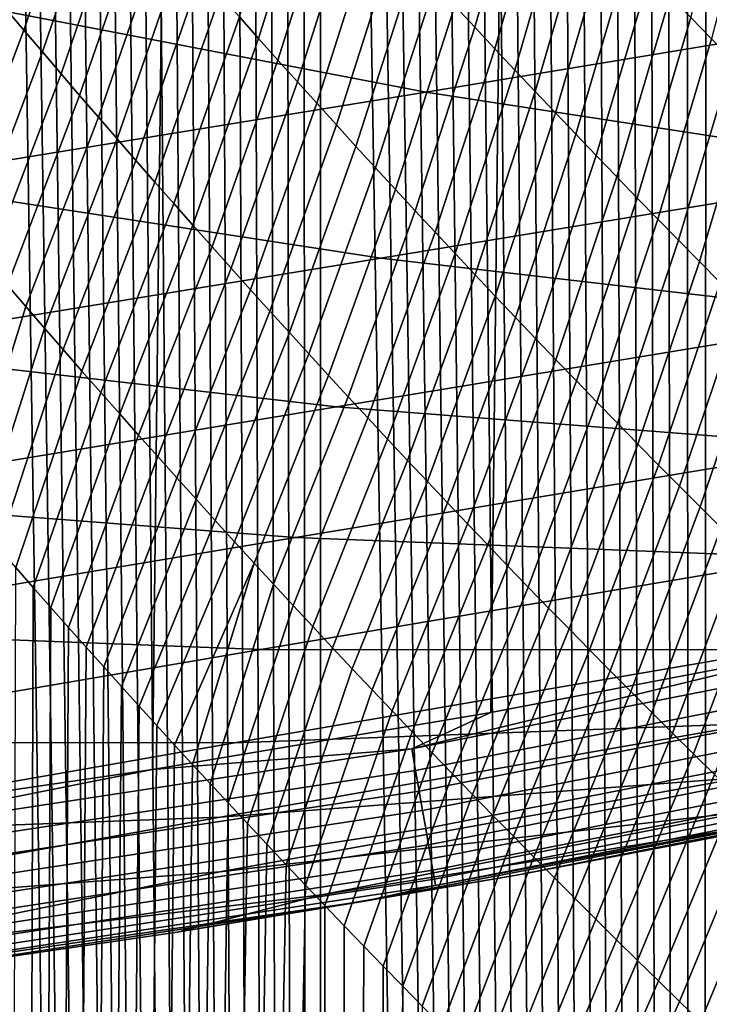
# Model space of a CAD drawing. Header units: metres. Extents: x -240 to 45, y -77 to 27.
# Tile 749 of 1056: x 3.92 to 5.18, y -26.9 to -25.1. Entities that reach past the tile are written whole.
import ezdxf

# ---------------------------------------------------------------- set-up
doc = ezdxf.new("R2010")
doc.units = ezdxf.units.M
doc.layers.add('solid_102011X2', color=7, linetype='CONTINUOUS')

msp = doc.modelspace()

# ---------------------------------------------------------------- linework, layer by layer
at = {"layer": 'solid_102011X2'}
for points in [[(4.16087, 26.46805), (3.541257, -26.558228), (2.919836, -26.634604), (3.541179, 26.558235)], [(4.777777, 26.364204), (4.160993, -26.468023), (3.541257, -26.558228), (4.16087, 26.46805)], [(5.392083, 26.246679), (4.77797, -26.364157), (4.160993, -26.468023), (4.777777, 26.364204)], [(6.002442, 26.115765), (5.392362, -26.246609), (4.77797, -26.364157), (5.392083, 26.246679)], [(3.824279, -60.200001, 114.100967), (4.466887, -60.200001, 114.866798), (3.864627, -20.821398, 114.151398), (3.833944, -20.786514, 114.113083)], [(4.466887, -60.200001, 114.866798), (3.895403, -20.856285, 114.189644), (3.864627, -20.821398, 114.151398)], [(4.466887, -60.200001, 114.866798), (3.926267, -20.891167, 114.227798), (3.895403, -20.856285, 114.189644)], [(4.466887, -60.200001, 114.866798), (3.957214, -20.926033, 114.265869), (3.926267, -20.891167, 114.227798)], [(4.466887, -60.200001, 114.866798), (3.988239, -20.96088, 114.303848), (3.957214, -20.926033, 114.265869)], [(4.466887, -60.200001, 114.866798), (4.019338, -20.995695, 114.341728), (3.988239, -20.96088, 114.303848)], [(4.466887, -60.200001, 114.866798), (4.050542, -21.030544, 114.379547), (4.019338, -20.995695, 114.341728)], [(4.466887, -60.200001, 114.866798), (4.081888, -21.065487, 114.417343), (4.050542, -21.030544, 114.379547)], [(4.466887, -60.200001, 114.866798), (4.11337, -21.100515, 114.455124), (4.081888, -21.065487, 114.417343)], [(4.466887, -60.200001, 114.866798), (4.144984, -21.13562, 114.492867), (4.11337, -21.100515, 114.455124)], [(4.466887, -60.200001, 114.866798), (4.176725, -21.170794, 114.530571), (4.144984, -21.13562, 114.492867)], [(4.466887, -60.200001, 114.866798), (4.20859, -21.206028, 114.568237), (4.176725, -21.170794, 114.530571)], [(4.466887, -60.200001, 114.866798), (4.240572, -21.24131, 114.605858), (4.20859, -21.206028, 114.568237)], [(4.466887, -60.200001, 114.866798), (4.272669, -21.276636, 114.643425), (4.240572, -21.24131, 114.605858)], [(4.466887, -60.200001, 114.866798), (4.304875, -21.311993, 114.680931), (4.272669, -21.276636, 114.643425)], [(4.466887, -60.200001, 114.866798), (4.337186, -21.347374, 114.718369), (4.304875, -21.311993, 114.680931)], [(4.466887, -60.200001, 114.866798), (4.369596, -21.382771, 114.755737), (4.337186, -21.347374, 114.718369)], [(4.466887, -60.200001, 114.866798), (4.402102, -21.418173, 114.79303), (4.369596, -21.382771, 114.755737)], [(4.466887, -60.200001, 114.866798), (4.434697, -21.453573, 114.830238), (4.402102, -21.418173, 114.79303)], [(4.466887, -60.200001, 114.866798), (4.467378, -21.488962, 114.867355), (4.434697, -21.453573, 114.830238)], [(4.466887, -60.200001, 114.866798), (5.14687, -60.200001, 115.599648), (4.500138, -21.52433, 114.904381), (4.467378, -21.488962, 114.867355)], [(5.14687, -60.200001, 115.599648), (4.532974, -21.559669, 114.941315), (4.500138, -21.52433, 114.904381)], [(5.14687, -60.200001, 115.599648), (4.56588, -21.594971, 114.978134), (4.532974, -21.559669, 114.941315)], [(5.14687, -60.200001, 115.599648), (4.598851, -21.630226, 115.014854), (4.56588, -21.594971, 114.978134)], [(5.14687, -60.200001, 115.599648), (4.631882, -21.665424, 115.051453), (4.598851, -21.630226, 115.014854)], [(5.14687, -60.200001, 115.599648), (4.664967, -21.70056, 115.087929), (4.631882, -21.665424, 115.051453)], [(5.14687, -60.200001, 115.599648), (4.698101, -21.73562, 115.124283), (4.664967, -21.70056, 115.087929)], [(5.14687, -60.200001, 115.599648), (4.731279, -21.770599, 115.160507), (4.698101, -21.73562, 115.124283)], [(5.14687, -60.200001, 115.599648), (4.764496, -21.805489, 115.196594), (4.731279, -21.770599, 115.160507)], [(5.14687, -60.200001, 115.599648), (4.797746, -21.840277, 115.232544), (4.764496, -21.805489, 115.196594)], [(5.14687, -60.200001, 115.599648), (4.831023, -21.874956, 115.268341), (4.797746, -21.840277, 115.232544)], [(5.14687, -60.200001, 115.599648), (4.864348, -21.909575, 115.304024), (4.831023, -21.874956, 115.268341)], [(5.14687, -60.200001, 115.599648), (4.897743, -21.944176, 115.3396), (4.864348, -21.909575, 115.304024)], [(5.14687, -60.200001, 115.599648), (4.931207, -21.97876, 115.375076), (4.897743, -21.944176, 115.3396)], [(5.14687, -60.200001, 115.599648), (4.964737, -22.013319, 115.410454), (4.931207, -21.97876, 115.375076)], [(5.14687, -60.200001, 115.599648), (4.998334, -22.047853, 115.445732), (4.964737, -22.013319, 115.410454)], [(5.14687, -60.200001, 115.599648), (5.031996, -22.082355, 115.480896), (4.998334, -22.047853, 115.445732)], [(5.14687, -60.200001, 115.599648), (5.06572, -22.116825, 115.515961), (5.031996, -22.082355, 115.480896)], [(5.14687, -60.200001, 115.599648), (5.099505, -22.151255, 115.550926), (5.06572, -22.116825, 115.515961)], [(5.14687, -60.200001, 115.599648), (5.135957, -22.188286, 115.588448), (5.099505, -22.151255, 115.550926)], [(5.14687, -60.200001, 115.599648), (5.172476, -22.225262, 115.625854), (5.135957, -22.188286, 115.588448)], [(5.14687, -60.200001, 115.599648), (5.862536, -60.200001, 116.297691), (5.209061, -22.26218, 115.663124), (5.172476, -22.225262, 115.625854)], [(3.893198, -25.080269, 88.944786), (4.009236, -24.737041, 88.717316), (4.043218, -24.777061, 88.676758), (3.926796, -25.119993, 88.903549)], [(4.712339, -25.075254, 87.809074), (4.806642, -24.745117, 87.569206), (4.843516, -24.784517, 87.531197), (4.748834, -25.114502, 87.77037)], [(4.319609, -25.095423, 88.354721), (4.424871, -24.758869, 88.121208), (4.460371, -24.798641, 88.081947), (4.354729, -25.134979, 88.314766)], [(5.14292, -25.096981, 87.229691), (5.226893, -24.773472, 86.984436), (5.26525, -24.812271, 86.947762), (5.180899, -25.135687, 87.192329)], [(3.926796, -25.119993, 88.903549), (4.043218, -24.777061, 88.676758), (4.077324, -24.817032, 88.636269), (3.960523, -25.159678, 88.862381)], [(4.748834, -25.114502, 87.77037), (4.843516, -24.784517, 87.531197), (4.880513, -24.823843, 87.493263), (4.785455, -25.153683, 87.731735)], [(4.354729, -25.134979, 88.314766), (4.460371, -24.798641, 88.081947), (4.495993, -24.838352, 88.042755), (4.389977, -25.174479, 88.274879)], [(3.960523, -25.159678, 88.862381), (4.077324, -24.817032, 88.636269), (4.111557, -24.856956, 88.595848), (3.99438, -25.199318, 88.821274)], [(4.785455, -25.153683, 87.731735), (4.880513, -24.823843, 87.493263), (4.917632, -24.863094, 87.455391), (4.822202, -25.192791, 87.693169)], [(4.389977, -25.174479, 88.274879), (4.495993, -24.838352, 88.042755), (4.531739, -24.877998, 88.003632), (4.425352, -25.213921, 88.235062)], [(3.99438, -25.199318, 88.821274), (4.111557, -24.856956, 88.595848), (4.145916, -24.89683, 88.555489), (4.028367, -25.238916, 88.780228)], [(4.822202, -25.192791, 87.693169), (4.917632, -24.863094, 87.455391), (4.954873, -24.902269, 87.417595), (4.859075, -25.231827, 87.654678)], [(4.425352, -25.213921, 88.235062), (4.531739, -24.877998, 88.003632), (4.56761, -24.917582, 87.964584), (4.460856, -25.253304, 88.195312)], [(5.638372, -25.071157, 42.817787), (4.738133, -24.898243, 43.020935), (3.754774, -25.058636, 38.857349), (4.659646, -25.23275, 38.648636)], [(4.028367, -25.238916, 88.780228), (4.145916, -24.89683, 88.555489), (4.180401, -24.936653, 88.515205), (4.062485, -25.278469, 88.73925)], [(4.859075, -25.231827, 87.654678), (4.954873, -24.902269, 87.417595), (4.992236, -24.941368, 87.379875), (4.896074, -25.270792, 87.616257)], [(4.460856, -25.253304, 88.195312), (4.56761, -24.917582, 87.964584), (4.603605, -24.957098, 87.925598), (4.496488, -25.292627, 88.155632)], [(4.062485, -25.278469, 88.73925), (4.180401, -24.936653, 88.515205), (4.215013, -24.976425, 88.474983), (4.096733, -25.317978, 88.698334)], [(4.896074, -25.270792, 87.616257), (4.992236, -24.941368, 87.379875), (5.029722, -24.980389, 87.342216), (4.9332, -25.309685, 87.577904)], [(4.496488, -25.292627, 88.155632), (4.603605, -24.957098, 87.925598), (4.639724, -24.996552, 87.886688), (4.532248, -25.33189, 88.116013)], [(4.096733, -25.317978, 88.698334), (4.215013, -24.976425, 88.474983), (4.249751, -25.016146, 88.434822), (4.131112, -25.357439, 88.657486)], [(4.9332, -25.309685, 87.577904), (5.029722, -24.980389, 87.342216), (5.067331, -25.019331, 87.304642), (4.970453, -25.348503, 87.539619)], [(4.532248, -25.33189, 88.116013), (4.639724, -24.996552, 87.886688), (4.675969, -25.035936, 87.847847), (4.568138, -25.37109, 88.076469)], [(4.131112, -25.357439, 88.657486), (4.249751, -25.016146, 88.434822), (4.284616, -25.055811, 88.394737), (4.165621, -25.396852, 88.616699)], [(4.970453, -25.348503, 87.539619), (5.067331, -25.019331, 87.304642), (5.105064, -25.058197, 87.267128), (5.007833, -25.387245, 87.501411)], [(4.568138, -25.37109, 88.076469), (4.675969, -25.035936, 87.847847), (4.712339, -25.075254, 87.809074), (4.604157, -25.410229, 88.036995)], [(4.659646, -25.23275, 38.648636), (3.754774, -25.058636, 38.857349), (2.752424, -25.219791, 34.691746), (3.662196, -25.3951, 34.478497)], [(4.165621, -25.396852, 88.616699), (4.284616, -25.055811, 88.394737), (4.319609, -25.095423, 88.354721), (4.200263, -25.436218, 88.575981)], [(5.007833, -25.387245, 87.501411), (5.105064, -25.058197, 87.267128), (5.14292, -25.096981, 87.229691), (5.04534, -25.425915, 87.463272)], [(4.604157, -25.410229, 88.036995), (4.712339, -25.075254, 87.809074), (4.748834, -25.114502, 87.77037), (4.640306, -25.449305, 87.997581)], [(6.544231, -25.209867, 42.613373), (5.638372, -25.071157, 42.817787), (4.659646, -25.23275, 38.648636), (5.570171, -25.372459, 38.438618)], [(3.762882, -25.427179, 89.159683), (3.893198, -25.080269, 88.944786), (3.926796, -25.119993, 88.903549), (3.796126, -25.466581, 89.11776)], [(4.200263, -25.436218, 88.575981), (4.319609, -25.095423, 88.354721), (4.354729, -25.134979, 88.314766), (4.235035, -25.475533, 88.535332)], [(4.640306, -25.449305, 87.997581), (4.748834, -25.114502, 87.77037), (4.785455, -25.153683, 87.731735), (4.676583, -25.488314, 87.958244)], [(5.04534, -25.425915, 87.463272), (5.14292, -25.096981, 87.229691), (5.180899, -25.135687, 87.192329), (5.082974, -25.464508, 87.425201)], [(3.796126, -25.466581, 89.11776), (3.926796, -25.119993, 88.903549), (3.960523, -25.159678, 88.862381), (3.829503, -25.505949, 89.075905)], [(4.235035, -25.475533, 88.535332), (4.354729, -25.134979, 88.314766), (4.389977, -25.174479, 88.274879), (4.26994, -25.514797, 88.494743)], [(5.082974, -25.464508, 87.425201), (5.180899, -25.135687, 87.192329), (5.219002, -25.174313, 87.155037), (5.120736, -25.503025, 87.387207)], [(3.829503, -25.505949, 89.075905), (3.960523, -25.159678, 88.862381), (3.99438, -25.199318, 88.821274), (3.863015, -25.54528, 89.034111)], [(4.676583, -25.488314, 87.958244), (4.785455, -25.153683, 87.731735), (4.822202, -25.192791, 87.693169), (4.712991, -25.52726, 87.918968)], [(4.26994, -25.514797, 88.494743), (4.389977, -25.174479, 88.274879), (4.425352, -25.213921, 88.235062), (4.304976, -25.55401, 88.454216)], [(5.120736, -25.503025, 87.387207), (5.219002, -25.174313, 87.155037), (5.257229, -25.212858, 87.117813), (5.158625, -25.541466, 87.349281)], [(3.863015, -25.54528, 89.034111), (3.99438, -25.199318, 88.821274), (4.028367, -25.238916, 88.780228), (3.896661, -25.584576, 88.992371)], [(4.712991, -25.52726, 87.918968), (4.822202, -25.192791, 87.693169), (4.859075, -25.231827, 87.654678), (4.749528, -25.566137, 87.879761)], [(4.304976, -25.55401, 88.454216), (4.425352, -25.213921, 88.235062), (4.460856, -25.253304, 88.195312), (4.340145, -25.59317, 88.413757)], [(5.158625, -25.541466, 87.349281), (5.257229, -25.212858, 87.117813), (5.29558, -25.251322, 87.080666), (5.196643, -25.57983, 87.311424)], [(5.570171, -25.372459, 38.438618), (4.659646, -25.23275, 38.648636), (3.662196, -25.3951, 34.478497), (4.577654, -25.535803, 34.263916)], [(3.896661, -25.584576, 88.992371), (4.028367, -25.238916, 88.780228), (4.062485, -25.278469, 88.73925), (3.930442, -25.623833, 88.950699)], [(4.749528, -25.566137, 87.879761), (4.859075, -25.231827, 87.654678), (4.896074, -25.270792, 87.616257), (4.786196, -25.604948, 87.84063)], [(4.340145, -25.59317, 88.413757), (4.460856, -25.253304, 88.195312), (4.496488, -25.292627, 88.155632), (4.375447, -25.632275, 88.373367)], [(4.786196, -25.604948, 87.84063), (4.896074, -25.270792, 87.616257), (4.9332, -25.309685, 87.577904), (4.822995, -25.643688, 87.801559)], [(3.930442, -25.623833, 88.950699), (4.062485, -25.278469, 88.73925), (4.096733, -25.317978, 88.698334), (3.964358, -25.663052, 88.909088)], [(4.375447, -25.632275, 88.373367), (4.496488, -25.292627, 88.155632), (4.532248, -25.33189, 88.116013), (4.410881, -25.671326, 88.333038)], [(4.822995, -25.643688, 87.801559), (4.9332, -25.309685, 87.577904), (4.970453, -25.348503, 87.539619), (4.859924, -25.682362, 87.762566)], [(3.964358, -25.663052, 88.909088), (4.096733, -25.317978, 88.698334), (4.131112, -25.357439, 88.657486), (3.998408, -25.702229, 88.867538)], [(4.410881, -25.671326, 88.333038), (4.532248, -25.33189, 88.116013), (4.568138, -25.37109, 88.076469), (4.446447, -25.71032, 88.292778)], [(3.998408, -25.702229, 88.867538), (4.131112, -25.357439, 88.657486), (4.165621, -25.396852, 88.616699), (4.032594, -25.741365, 88.82605)], [(4.859924, -25.682362, 87.762566), (4.970453, -25.348503, 87.539619), (5.007833, -25.387245, 87.501411), (4.896985, -25.720964, 87.72364)], [(4.446447, -25.71032, 88.292778), (4.568138, -25.37109, 88.076469), (4.604157, -25.410229, 88.036995), (4.482148, -25.749256, 88.252586)], [(6.485105, -25.477568, 38.227585), (5.570171, -25.372459, 38.438618), (4.577654, -25.535803, 34.263916), (5.497548, -25.641695, 34.048298)], [(4.577654, -25.535803, 34.263916), (3.662196, -25.3951, 34.478497), (2.651069, -25.558403, 30.306259), (3.571758, -25.700087, 30.088184)], [(4.032594, -25.741365, 88.82605), (4.165621, -25.396852, 88.616699), (4.200263, -25.436218, 88.575981), (4.066916, -25.780458, 88.78463)], [(4.896985, -25.720964, 87.72364), (5.007833, -25.387245, 87.501411), (5.04534, -25.425915, 87.463272), (4.934176, -25.759497, 87.684784)], [(4.482148, -25.749256, 88.252586), (4.604157, -25.410229, 88.036995), (4.640306, -25.449305, 87.997581), (4.517982, -25.788136, 88.212463)], [(4.066916, -25.780458, 88.78463), (4.200263, -25.436218, 88.575981), (4.235035, -25.475533, 88.535332), (4.101373, -25.81951, 88.743263)], [(4.934176, -25.759497, 87.684784), (5.04534, -25.425915, 87.463272), (5.082974, -25.464508, 87.425201), (4.971499, -25.797956, 87.645996)], [(4.517982, -25.788136, 88.212463), (4.640306, -25.449305, 87.997581), (4.676583, -25.488314, 87.958244), (4.553948, -25.826954, 88.172401)], [(4.971499, -25.797956, 87.645996), (5.082974, -25.464508, 87.425201), (5.120736, -25.503025, 87.387207), (5.008953, -25.836346, 87.607277)], [(4.101373, -25.81951, 88.743263), (4.235035, -25.475533, 88.535332), (4.26994, -25.514797, 88.494743), (4.135966, -25.858515, 88.701965)], [(4.553948, -25.826954, 88.172401), (4.676583, -25.488314, 87.958244), (4.712991, -25.52726, 87.918968), (4.59005, -25.865713, 88.132408)], [(5.008953, -25.836346, 87.607277), (5.120736, -25.503025, 87.387207), (5.158625, -25.541466, 87.349281), (5.046539, -25.874662, 87.568626)], [(4.135966, -25.858515, 88.701965), (4.26994, -25.514797, 88.494743), (4.304976, -25.55401, 88.454216), (4.170695, -25.897474, 88.660728)], [(4.59005, -25.865713, 88.132408), (4.712991, -25.52726, 87.918968), (4.749528, -25.566137, 87.879761), (4.626285, -25.904409, 88.092484)], [(5.497548, -25.641695, 34.048298), (4.577654, -25.535803, 34.263916), (3.571758, -25.700087, 30.088184), (4.49691, -25.806747, 29.869053)], [(5.046539, -25.874662, 87.568626), (5.158625, -25.541466, 87.349281), (5.196643, -25.57983, 87.311424), (5.084257, -25.912905, 87.530052)], [(4.170695, -25.897474, 88.660728), (4.304976, -25.55401, 88.454216), (4.340145, -25.59317, 88.413757), (4.205561, -25.936386, 88.619553)], [(4.626285, -25.904409, 88.092484), (4.749528, -25.566137, 87.879761), (4.786196, -25.604948, 87.84063), (4.662655, -25.943045, 88.05262)], [(5.084257, -25.912905, 87.530052), (5.196643, -25.57983, 87.311424), (5.234789, -25.618114, 87.273643), (5.122107, -25.951077, 87.491547)], [(3.930442, -25.623833, 88.950699), (3.816005, -25.98995, 89.109413), (3.7842, -25.953102, 89.149452), (3.896661, -25.584576, 88.992371)], [(4.205561, -25.936386, 88.619553), (4.340145, -25.59317, 88.413757), (4.375447, -25.632275, 88.373367), (4.240564, -25.97525, 88.578445)], [(4.662655, -25.943045, 88.05262), (4.786196, -25.604948, 87.84063), (4.822995, -25.643688, 87.801559), (4.699159, -25.981615, 88.012833)], [(3.964358, -25.663052, 88.909088), (3.847863, -26.026693, 89.069511), (3.816005, -25.98995, 89.109413), (3.930442, -25.623833, 88.950699)], [(4.240564, -25.97525, 88.578445), (4.375447, -25.632275, 88.373367), (4.410881, -25.671326, 88.333038), (4.275703, -26.014065, 88.537399)], [(5.122107, -25.951077, 87.491547), (5.234789, -25.618114, 87.273643), (5.273063, -25.656322, 87.235931), (5.160089, -25.989172, 87.453117)], [(6.420623, -25.712572, 33.831932), (5.497548, -25.641695, 34.048298), (4.49691, -25.806747, 29.869053), (5.425264, -25.87817, 29.649162)], [(4.699159, -25.981615, 88.012833), (4.822995, -25.643688, 87.801559), (4.859924, -25.682362, 87.762566), (4.735798, -26.020121, 87.973106)], [(3.998408, -25.702229, 88.867538), (3.879773, -26.063328, 89.029755), (3.847863, -26.026693, 89.069511), (3.964358, -25.663052, 88.909088)], [(5.160089, -25.989172, 87.453117), (5.273063, -25.656322, 87.235931), (5.311466, -25.69445, 87.198296), (5.198203, -26.027193, 87.414749)], [(4.275703, -26.014065, 88.537399), (4.410881, -25.671326, 88.333038), (4.446447, -25.71032, 88.292778), (4.31098, -26.052828, 88.496422)], [(4.735798, -26.020121, 87.973106), (4.859924, -25.682362, 87.762566), (4.896985, -25.720964, 87.72364), (4.772573, -26.058561, 87.933449)], [(4.49691, -25.806747, 29.869053), (3.571758, -25.700087, 30.088184), (2.557562, -25.865499, 25.910337), (3.4883, -25.972908, 25.688795)], [(4.032594, -25.741365, 88.82605), (3.911735, -26.099854, 88.990143), (3.879773, -26.063328, 89.029755), (3.998408, -25.702229, 88.867538)], [(4.31098, -26.052828, 88.496422), (4.446447, -25.71032, 88.292778), (4.482148, -25.749256, 88.252586), (4.346394, -26.091541, 88.455505)], [(4.772573, -26.058561, 87.933449), (4.896985, -25.720964, 87.72364), (4.934176, -25.759497, 87.684784), (4.809482, -26.096937, 87.89386)], [(4.066916, -25.780458, 88.78463), (3.943747, -26.136265, 88.950676), (3.911735, -26.099854, 88.990143), (4.032594, -25.741365, 88.82605)], [(4.346394, -26.091541, 88.455505), (4.482148, -25.749256, 88.252586), (4.517982, -25.788136, 88.212463), (4.381946, -26.130199, 88.41465)], [(4.809482, -26.096937, 87.89386), (4.934176, -25.759497, 87.684784), (4.971499, -25.797956, 87.645996), (4.846527, -26.135244, 87.85434)], [(4.101373, -25.81951, 88.743263), (3.975809, -26.172564, 88.911346), (3.943747, -26.136265, 88.950676), (4.066916, -25.780458, 88.78463)], [(4.381946, -26.130199, 88.41465), (4.517982, -25.788136, 88.212463), (4.553948, -25.826954, 88.172401), (4.417635, -26.168806, 88.373863)], [(5.425264, -25.87817, 29.649162), (4.49691, -25.806747, 29.869053), (3.4883, -25.972908, 25.688795), (4.42226, -26.044851, 25.466486)], [(4.846527, -26.135244, 87.85434), (4.971499, -25.797956, 87.645996), (5.008953, -25.836346, 87.607277), (4.883707, -26.173485, 87.814888)], [(4.135966, -25.858515, 88.701965), (4.007918, -26.208744, 88.872162), (3.975809, -26.172564, 88.911346), (4.101373, -25.81951, 88.743263)], [(4.417635, -26.168806, 88.373863), (4.553948, -25.826954, 88.172401), (4.59005, -25.865713, 88.132408), (4.453463, -26.207355, 88.333138)], [(4.883707, -26.173485, 87.814888), (5.008953, -25.836346, 87.607277), (5.046539, -25.874662, 87.568626), (4.921023, -26.211658, 87.775505)], [(4.170695, -25.897474, 88.660728), (4.040076, -26.244804, 88.833122), (4.007918, -26.208744, 88.872162), (4.135966, -25.858515, 88.701965)], [(4.453463, -26.207355, 88.333138), (4.59005, -25.865713, 88.132408), (4.626285, -25.904409, 88.092484), (4.489429, -26.245852, 88.29248)], [(6.355562, -25.914183, 29.428814), (5.425264, -25.87817, 29.649162), (4.42226, -26.044851, 25.466486), (5.358177, -26.081152, 25.243711)], [(4.921023, -26.211658, 87.775505), (5.046539, -25.874662, 87.568626), (5.084257, -25.912905, 87.530052), (4.958475, -26.249762, 87.736198)], [(4.205561, -25.936386, 88.619553), (4.072279, -26.280743, 88.79422), (4.040076, -26.244804, 88.833122), (4.170695, -25.897474, 88.660728)], [(4.489429, -26.245852, 88.29248), (4.626285, -25.904409, 88.092484), (4.662655, -25.943045, 88.05262), (4.525533, -26.284288, 88.251884)], [(4.958475, -26.249762, 87.736198), (5.084257, -25.912905, 87.530052), (5.122107, -25.951077, 87.491547), (4.996063, -26.287796, 87.696953)], [(4.240564, -25.97525, 88.578445), (4.104528, -26.316557, 88.75547), (4.072279, -26.280743, 88.79422), (4.205561, -25.936386, 88.619553)], [(4.525533, -26.284288, 88.251884), (4.662655, -25.943045, 88.05262), (4.699159, -25.981615, 88.012833), (4.561776, -26.322666, 88.211357)], [(4.996063, -26.287796, 87.696953), (5.122107, -25.951077, 87.491547), (5.160089, -25.989172, 87.453117), (5.033786, -26.325762, 87.657784)], [(4.42226, -26.044851, 25.466486), (3.4883, -25.972908, 25.688795), (2.476851, -26.140354, 21.506481), (3.416765, -26.212791, 21.282879)], [(4.275703, -26.014065, 88.537399), (4.136821, -26.352243, 88.716866), (4.104528, -26.316557, 88.75547), (4.240564, -25.97525, 88.578445)], [(4.561776, -26.322666, 88.211357), (4.699159, -25.981615, 88.012833), (4.735798, -26.020121, 87.973106), (4.598159, -26.360985, 88.170891)], [(5.033786, -26.325762, 87.657784), (5.160089, -25.989172, 87.453117), (5.198203, -26.027193, 87.414749), (5.071647, -26.363657, 87.618675)], [(4.31098, -26.052828, 88.496422), (4.169158, -26.387802, 88.678398), (4.136821, -26.352243, 88.716866), (4.275703, -26.014065, 88.537399)], [(4.598159, -26.360985, 88.170891), (4.735798, -26.020121, 87.973106), (4.772573, -26.058561, 87.933449), (4.63468, -26.399244, 88.130501)], [(5.071647, -26.363657, 87.618675), (5.198203, -26.027193, 87.414749), (5.23645, -26.065138, 87.376465), (5.109643, -26.40148, 87.579651)], [(5.358177, -26.081152, 25.243711), (4.42226, -26.044851, 25.466486), (3.416765, -26.212791, 21.282879), (4.358648, -26.249348, 21.058809)], [(4.346394, -26.091541, 88.455505), (4.201537, -26.423227, 88.640083), (4.169158, -26.387802, 88.678398), (4.31098, -26.052828, 88.496422)], [(4.63468, -26.399244, 88.130501), (4.772573, -26.058561, 87.933449), (4.809482, -26.096937, 87.89386), (4.671341, -26.437441, 88.090164)], [(5.109643, -26.40148, 87.579651), (5.23645, -26.065138, 87.376465), (5.274829, -26.103008, 87.338242), (5.147777, -26.439232, 87.540688)], [(6.294777, -26.081774, 25.020777), (5.358177, -26.081152, 25.243711), (4.358648, -26.249348, 21.058809), (5.301218, -26.249987, 20.834578)], [(3.824279, -60.200001, 89.09903), (3.911735, -26.099854, 88.990143), (3.943747, -26.136265, 88.950676)], [(4.346394, -26.091541, 88.455505), (4.233957, -26.458519, 88.601906), (4.201537, -26.423227, 88.640083)], [(4.381946, -26.130199, 88.41465), (4.266417, -26.493673, 88.563881), (4.233957, -26.458519, 88.601906), (4.346394, -26.091541, 88.455505)], [(4.671341, -26.437441, 88.090164), (4.809482, -26.096937, 87.89386), (4.846527, -26.135244, 87.85434), (4.708141, -26.475576, 88.049904)], [(5.147777, -26.439232, 87.540688), (5.274829, -26.103008, 87.338242), (5.313342, -26.1408, 87.300102), (5.186046, -26.476912, 87.501801)], [(3.824279, -60.200001, 89.09903), (3.943747, -26.136265, 88.950676), (3.975809, -26.172564, 88.911346)], [(4.417635, -26.168806, 88.373863), (4.298916, -26.52869, 88.525993), (4.266417, -26.493673, 88.563881), (4.381946, -26.130199, 88.41465)], [(4.708141, -26.475576, 88.049904), (4.846527, -26.135244, 87.85434), (4.883707, -26.173485, 87.814888), (4.745081, -26.513649, 88.009705)], [(3.824279, -60.200001, 89.09903), (3.975809, -26.172564, 88.911346), (4.007918, -26.208744, 88.872162)], [(4.453463, -26.207355, 88.333138), (4.334167, -26.566463, 88.485123), (4.298916, -26.52869, 88.525993), (4.417635, -26.168806, 88.373863)], [(4.745081, -26.513649, 88.009705), (4.883707, -26.173485, 87.814888), (4.921023, -26.211658, 87.775505), (4.782161, -26.551657, 87.969582)], [(3.824279, -60.200001, 89.09903), (4.007918, -26.208744, 88.872162), (4.040076, -26.244804, 88.833122)], [(4.489429, -26.245852, 88.29248), (4.369457, -26.60408, 88.444427), (4.334167, -26.566463, 88.485123), (4.453463, -26.207355, 88.333138)], [(4.634175, -26.430273, 0.002684), (5.392362, -26.246609), (5.830351, -26.195101, 0.002684)], [(4.634175, -26.430273, 0.002684), (5.830351, -26.195101, 0.002684), (5.838869, -26.23394, 0.010808), (4.641, -26.469442, 0.010808)], [(4.358648, -26.249348, 21.058809), (3.416765, -26.212791, 21.282879), (2.413944, -26.382164, 17.097328), (3.36215, -26.418936, 16.87311)], [(6.243195, -26.214708, 20.610487), (5.301218, -26.249987, 20.834578), (4.311047, -26.419554, 16.648727), (5.259345, -26.384012, 16.42449)], [(4.782161, -26.551657, 87.969582), (4.921023, -26.211658, 87.775505), (4.958475, -26.249762, 87.736198), (4.819381, -26.589602, 87.92952)], [(3.824279, -60.200001, 89.09903), (4.040076, -26.244804, 88.833122), (4.072279, -26.280743, 88.79422)], [(4.641, -26.469442, 0.010808), (5.838869, -26.23394, 0.010808), (5.847073, -26.271351, 0.024224), (4.647575, -26.507175, 0.024224)], [(5.301218, -26.249987, 20.834578), (4.358648, -26.249348, 21.058809), (3.36215, -26.418936, 16.87311), (4.311047, -26.419554, 16.648727)], [(4.525533, -26.284288, 88.251884), (4.404783, -26.641544, 88.403908), (4.369457, -26.60408, 88.444427), (4.489429, -26.245852, 88.29248)], [(4.634175, -26.430273, 0.002684), (4.77797, -26.364157), (5.392362, -26.246609)], [(4.819381, -26.589602, 87.92952), (4.958475, -26.249762, 87.736198), (4.996063, -26.287796, 87.696953), (4.856741, -26.627483, 87.889526)], [(3.824279, -60.200001, 89.09903), (4.072279, -26.280743, 88.79422), (4.104528, -26.316557, 88.75547)], [(4.647575, -26.507175, 0.024224), (5.847073, -26.271351, 0.024224), (5.854815, -26.306652, 0.042687), (4.653779, -26.54278, 0.042687)], [(4.561776, -26.322666, 88.211357), (4.440145, -26.678858, 88.363564), (4.404783, -26.641544, 88.403908), (4.525533, -26.284288, 88.251884)], [(4.856741, -26.627483, 87.889526), (4.996063, -26.287796, 87.696953), (5.033786, -26.325762, 87.657784), (4.894241, -26.665298, 87.849602)], [(3.824279, -60.200001, 89.09903), (4.104528, -26.316557, 88.75547), (4.136821, -26.352243, 88.716866)], [(6.205757, -26.312342, 16.200697), (5.259345, -26.384012, 16.42449), (4.28444, -26.554785, 12.239027), (5.237519, -26.482565, 12.016251)], [(4.653779, -26.54278, 0.042687), (5.854815, -26.306652, 0.042687), (5.861952, -26.339197, 0.065859), (4.659498, -26.575602, 0.065859)], [(4.598159, -26.360985, 88.170891), (4.475546, -26.716019, 88.323395), (4.440145, -26.678858, 88.363564), (4.561776, -26.322666, 88.211357)], [(4.894241, -26.665298, 87.849602), (5.033786, -26.325762, 87.657784), (5.071647, -26.363657, 87.618675), (4.931881, -26.703047, 87.809746)], [(3.824279, -60.200001, 89.09903), (4.136821, -26.352243, 88.716866), (4.169158, -26.387802, 88.678398)], [(4.659498, -26.575602, 0.065859), (5.861952, -26.339197, 0.065859), (5.868353, -26.368389, 0.093315), (4.664628, -26.605043, 0.093315)], [(4.634175, -26.430273, 0.002684), (4.160993, -26.468023), (4.77797, -26.364157)], [(4.63468, -26.399244, 88.130501), (4.510985, -26.753033, 88.283394), (4.475546, -26.716019, 88.323395), (4.598159, -26.360985, 88.170891)], [(4.664628, -26.605043, 0.093315), (5.868353, -26.368389, 0.093315), (5.873903, -26.393694, 0.124553), (4.669075, -26.630566, 0.124553)], [(4.931881, -26.703047, 87.809746), (5.071647, -26.363657, 87.618675), (5.109643, -26.40148, 87.579651), (4.969662, -26.740728, 87.769966)], [(5.259345, -26.384012, 16.42449), (4.311047, -26.419554, 16.648727), (3.329456, -26.590633, 12.462249), (4.28444, -26.554785, 12.239027)], [(3.824279, -60.200001, 89.09903), (4.169158, -26.387802, 88.678398), (4.201537, -26.423227, 88.640083)], [(6.187399, -26.374174, 11.794222), (5.237519, -26.482565, 12.016251), (4.28379, -26.654352, 7.832567), (5.240674, -26.545126, 7.612734)], [(5.240674, -26.545126, 7.612734), (4.469368, -26.696514, 3.397431), (5.431531, -26.543562, 3.181472), (6.193026, -26.399752, 7.393943)], [(4.671341, -26.437441, 88.090164), (4.546463, -26.789896, 88.243568), (4.510985, -26.753033, 88.283394), (4.63468, -26.399244, 88.130501)], [(4.669075, -26.630566, 0.124553), (5.873903, -26.393694, 0.124553), (5.878498, -26.414648, 0.159003), (4.672758, -26.651699, 0.159003)], [(4.969662, -26.740728, 87.769966), (5.109643, -26.40148, 87.579651), (5.147777, -26.439232, 87.540688), (5.007583, -26.778345, 87.730247)], [(4.311047, -26.419554, 16.648727), (3.36215, -26.418936, 16.87311), (2.373864, -26.590084, 12.685615), (3.329456, -26.590633, 12.462249)], [(3.824279, -60.200001, 89.09903), (4.201537, -26.423227, 88.640083), (4.233957, -26.458519, 88.601906)], [(4.672758, -26.651699, 0.159003), (5.878498, -26.414648, 0.159003), (5.882056, -26.43087, 0.196032), (4.675608, -26.66806, 0.196032)], [(3.428947, -26.613457, 0.002684), (4.160993, -26.468023), (4.634175, -26.430273, 0.002684)], [(3.428947, -26.613457, 0.002684), (4.634175, -26.430273, 0.002684), (4.641, -26.469442, 0.010808), (3.434068, -26.652885, 0.010808)], [(4.708141, -26.475576, 88.049904), (4.581981, -26.826612, 88.203911), (4.546463, -26.789896, 88.243568), (4.671341, -26.437441, 88.090164)], [(4.675608, -26.66806, 0.196032), (5.882056, -26.43087, 0.196032), (5.88451, -26.44206, 0.234964), (4.677575, -26.679348, 0.234964)], [(4.677575, -26.679348, 0.234964), (5.88451, -26.44206, 0.234964), (5.729853, -26.48175, 0.275086)], [(5.007583, -26.778345, 87.730247), (5.147777, -26.439232, 87.540688), (5.186046, -26.476912, 87.501801), (5.045645, -26.815891, 87.690605)], [(3.824279, -60.200001, 89.09903), (4.233957, -26.458519, 88.601906), (4.266417, -26.493673, 88.563881)], [(3.428947, -26.613457, 0.002684), (3.541257, -26.558228), (4.160993, -26.468023)], [(3.434068, -26.652885, 0.010808), (4.641, -26.469442, 0.010808), (4.647575, -26.507175, 0.024224), (3.439001, -26.690868, 0.024224)], [(4.745081, -26.513649, 88.009705), (4.617539, -26.863184, 88.164421), (4.581981, -26.826612, 88.203911), (4.708141, -26.475576, 88.049904)], [(5.045645, -26.815891, 87.690605), (5.186046, -26.476912, 87.501801), (5.224453, -26.514517, 87.462982), (5.083848, -26.853371, 87.651031)], [(5.237519, -26.482565, 12.016251), (4.28444, -26.554785, 12.239027), (3.323675, -26.727173, 8.053144), (4.28379, -26.654352, 7.832567)], [(3.824279, -60.200001, 89.09903), (4.266417, -26.493673, 88.563881), (4.298916, -26.52869, 88.525993)], [(4.547567, -26.707869, 0.275086), (5.729853, -26.48175, 0.275086), (4.828866, -26.659801, 0.300962)], [(4.677575, -26.679348, 0.234964), (5.729853, -26.48175, 0.275086), (4.547567, -26.707869, 0.275086)], [(5.729853, -26.48175, 0.275086), (5.448808, -26.541241, 0.299534), (4.828866, -26.659801, 0.300962)], [(3.439001, -26.690868, 0.024224), (4.647575, -26.507175, 0.024224), (4.653779, -26.54278, 0.042687), (3.443656, -26.726707, 0.042687)], [(4.782161, -26.551657, 87.969582), (4.653139, -26.899607, 88.125092), (4.617539, -26.863184, 88.164421), (4.745081, -26.513649, 88.009705)], [(5.083848, -26.853371, 87.651031), (5.224453, -26.514517, 87.462982), (5.262997, -26.55205, 87.42424), (5.122191, -26.890779, 87.611534)], [(3.824279, -60.200001, 89.09903), (4.298916, -26.52869, 88.525993), (4.334167, -26.566463, 88.485123)], [(3.443656, -26.726707, 0.042687), (4.653779, -26.54278, 0.042687), (4.659498, -26.575602, 0.065859), (3.447947, -26.759747, 0.065859)], [(4.28379, -26.654352, 7.832567), (3.502381, -26.812876, 3.614473), (4.469368, -26.696514, 3.397431), (5.240674, -26.545126, 7.612734)], [(4.828866, -26.659801, 0.300962), (5.431531, -26.543562, 3.181472), (4.469368, -26.696514, 3.397431), (4.206242, -26.764595, 0.302446)], [(4.828866, -26.659801, 0.300962), (5.448808, -26.541241, 0.299534), (5.431531, -26.543562, 3.181472)], [(4.28444, -26.554785, 12.239027), (3.329456, -26.590633, 12.462249), (2.361633, -26.763384, 8.274162), (3.323675, -26.727173, 8.053144)], [(3.824279, -60.200001, 89.09903), (4.334167, -26.566463, 88.485123), (4.369457, -26.60408, 88.444427)], [(4.819381, -26.589602, 87.92952), (4.688781, -26.935886, 88.085922), (4.653139, -26.899607, 88.125092), (4.782161, -26.551657, 87.969582)], [(5.122191, -26.890779, 87.611534), (5.262997, -26.55205, 87.42424), (5.301678, -26.58951, 87.385567), (5.160676, -26.92812, 87.572105)], [(3.447947, -26.759747, 0.065859), (4.659498, -26.575602, 0.065859), (4.664628, -26.605043, 0.093315), (3.451796, -26.789383, 0.093315)], [(3.824279, -60.200001, 89.09903), (4.369457, -26.60408, 88.444427), (4.404783, -26.641544, 88.403908)], [(4.856741, -26.627483, 87.889526), (4.724465, -26.972023, 88.046913), (4.688781, -26.935886, 88.085922), (4.819381, -26.589602, 87.92952)], [(5.160676, -26.92812, 87.572105), (5.301678, -26.58951, 87.385567), (5.340497, -26.626894, 87.34697), (5.199302, -26.965389, 87.532745)], [(3.451796, -26.789383, 0.093315), (4.664628, -26.605043, 0.093315), (4.669075, -26.630566, 0.124553), (3.455132, -26.815073, 0.124553)], [(3.455132, -26.815073, 0.124553), (4.669075, -26.630566, 0.124553), (4.672758, -26.651699, 0.159003), (3.457896, -26.836348, 0.159003)], [(4.894241, -26.665298, 87.849602), (4.760195, -27.008015, 88.008064), (4.724465, -26.972023, 88.046913), (4.856741, -26.627483, 87.889526)], [(3.323675, -26.727173, 8.053144), (2.531893, -26.89238, 3.832302), (3.502381, -26.812876, 3.614473), (4.28379, -26.654352, 7.832567)], [(3.457896, -26.836348, 0.159003), (4.672758, -26.651699, 0.159003), (4.675608, -26.66806, 0.196032), (3.460034, -26.852816, 0.196032)], [(3.824279, -60.200001, 89.09903), (4.404783, -26.641544, 88.403908), (4.440145, -26.678858, 88.363564)], [(3.460034, -26.852816, 0.196032), (4.675608, -26.66806, 0.196032), (4.677575, -26.679348, 0.234964), (3.46151, -26.864178, 0.234964)], [(4.547567, -26.707869, 0.275086), (4.828866, -26.659801, 0.300962), (4.206242, -26.764595, 0.302446)], [(4.931881, -26.703047, 87.809746), (4.795969, -27.043865, 87.969376), (4.760195, -27.008015, 88.008064), (4.894241, -26.665298, 87.849602)], [(3.46151, -26.864178, 0.234964), (4.677575, -26.679348, 0.234964), (4.547567, -26.707869, 0.275086)], [(3.824279, -60.200001, 89.09903), (4.440145, -26.678858, 88.363564), (4.475546, -26.716019, 88.323395), (4.466887, -60.200001, 88.333199)], [(3.46151, -26.864178, 0.234964), (4.547567, -26.707869, 0.275086), (3.5812, -26.855558, 0.303893), (3.356778, -26.883734, 0.275086)], [(4.206242, -26.764595, 0.302446), (4.469368, -26.696514, 3.397431), (3.502381, -26.812876, 3.614473), (3.5812, -26.855558, 0.303893)], [(4.547567, -26.707869, 0.275086), (4.206242, -26.764595, 0.302446), (3.5812, -26.855558, 0.303893)], [(4.969662, -26.740728, 87.769966), (4.831788, -27.079573, 87.930832), (4.795969, -27.043865, 87.969376), (4.931881, -26.703047, 87.809746)], [(4.466887, -60.200001, 88.333199), (4.475546, -26.716019, 88.323395), (4.510985, -26.753033, 88.283394)], [(5.007583, -26.778345, 87.730247), (4.867654, -27.115141, 87.892448), (4.831788, -27.079573, 87.930832), (4.969662, -26.740728, 87.769966)], [(4.466887, -60.200001, 88.333199), (4.510985, -26.753033, 88.283394), (4.546463, -26.789896, 88.243568)], [(5.045645, -26.815891, 87.690605), (4.903568, -27.15057, 87.85421), (4.867654, -27.115141, 87.892448), (5.007583, -26.778345, 87.730247)], [(4.466887, -60.200001, 88.333199), (4.546463, -26.789896, 88.243568), (4.581981, -26.826612, 88.203911)], [(5.083848, -26.853371, 87.651031), (4.93953, -27.185862, 87.816124), (4.903568, -27.15057, 87.85421), (5.045645, -26.815891, 87.690605)], [(4.466887, -60.200001, 88.333199), (4.581981, -26.826612, 88.203911), (4.617539, -26.863184, 88.164421)], [(5.122191, -26.890779, 87.611534), (4.975543, -27.221014, 87.778183), (4.93953, -27.185862, 87.816124), (5.083848, -26.853371, 87.651031)], [(4.466887, -60.200001, 88.333199), (4.617539, -26.863184, 88.164421), (4.653139, -26.899607, 88.125092)], [(5.160676, -26.92812, 87.572105), (5.011605, -27.256029, 87.740387), (4.975543, -27.221014, 87.778183), (5.122191, -26.890779, 87.611534)]]:
    msp.add_3dface(points, dxfattribs=at)

doc.saveas('drawing.dxf')
